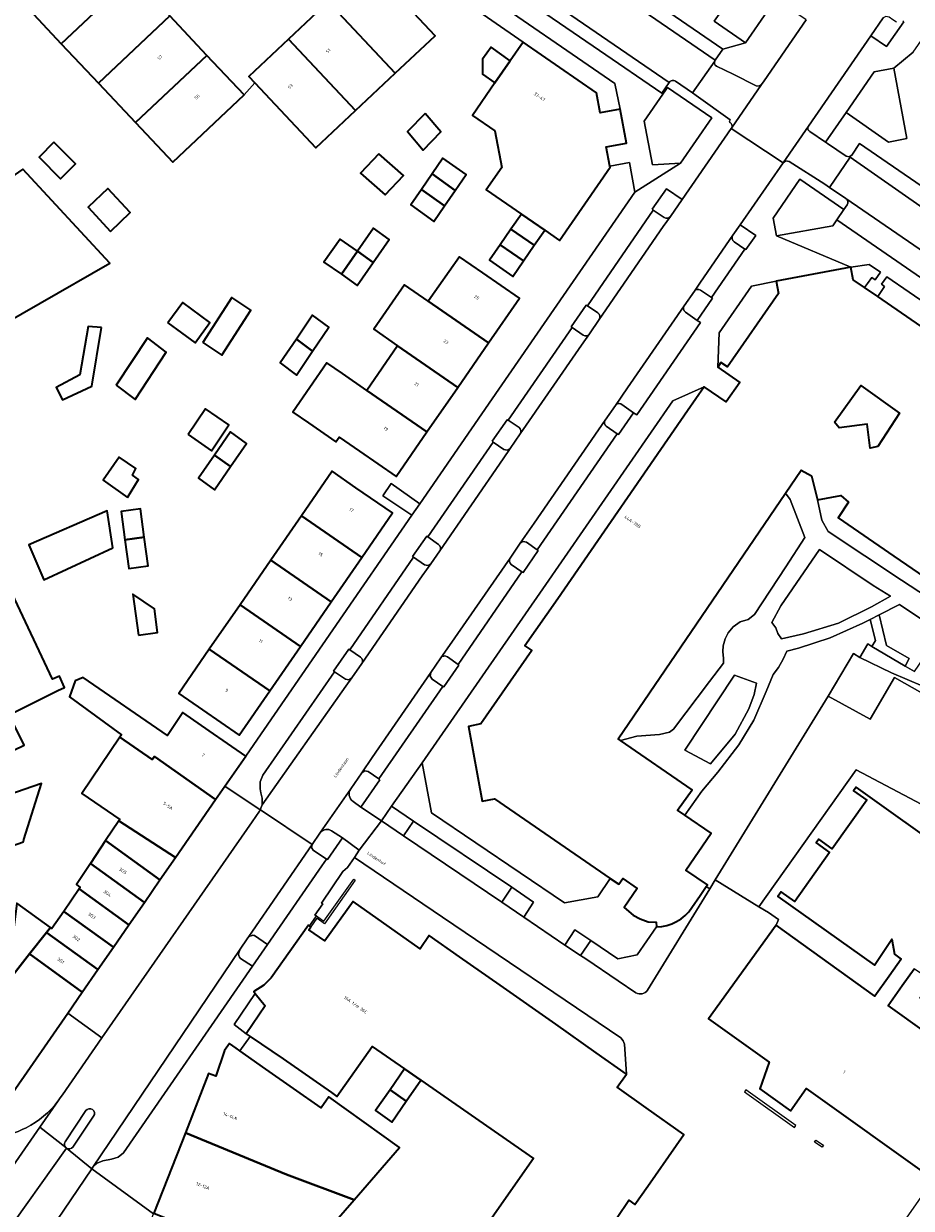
# Model space of a CAD drawing. Header units: metres. Extents: x 197700 to 204338, y 317132 to 325229.
# Tile 891 of 1056: x 202884 to 202984, y 320652 to 320785. Entities that reach past the tile are written whole.
import ezdxf
from ezdxf.enums import TextEntityAlignment as Align

# ---------------------------------------------------------------- set-up
doc = ezdxf.new("R2010")
doc.units = ezdxf.units.M
for name, color, linetype, lineweight in [('B-WE-GR-BEPLANTING_CULTUUR_BODEMBEDEKKER-GV', 90, 'Continuous', 18), ('B-WE-GR-BEPLANTING_CULTUUR_HEESTERS-GV', 90, 'Continuous', 18), ('B-WE-IE-TERREINAFSCHEIDING_KUNSTMATIG_HEKWERK-G', 20, 'IE-TERREINAFSCHEIDING-KUNSTMATIG', 18), ('B-WE-IE-TERREINAFSCHEIDING_KUNSTMATIG_MUUR-G', 90, 'IE-TERREINAFSCHEIDING-KUNSTMATIG-DICHT', 18), ('B-WE-OG-BEBOUWING-GV', 7, 'Continuous', 35), ('B-WE-OG-BEBOUWING-T18', 10, 'Continuous', 18), ('B-WE-OG-TERREIN_ERF-GV', 7, 'Continuous', 18), ('B-WE-OG-TOPOGRAFIE-T18', 10, 'Continuous', 18), ('B-WE-VH-VERHARDING_ASFALT-GV', 252, 'Continuous', 18), ('B-WE-VH-VERHARDING_BETONSTRAATSTEEN-GV', 252, 'Continuous', 18), ('B-WE-VH-VERHARDING_OPEN-GV', 252, 'Continuous', 18), ('B-WE-VH-VERHARDING_SIERBESTRATING-GV', 252, 'Continuous', 18), ('B-WE-VH-VERHARDING_TEGEL-GV', 252, 'Continuous', 18)]:
    doc.layers.add(name, color=color, linetype=linetype, lineweight=lineweight)
doc.styles.add('NLCS-ISO-M200-T18', font='NLCS-ISO.ttf', dxfattribs={"height": 0.36})
doc.linetypes.add('IE-TERREINAFSCHEIDING-KUNSTMATIG', pattern='A,4,[82,NLCS.SHX,S=0.75,R=90,X=0,Y=0],4,-2', length=10)
doc.linetypes.add('IE-TERREINAFSCHEIDING-KUNSTMATIG-DICHT', pattern='A,8,-1,[82,NLCS.SHX,S=0.75,R=90,X=0,Y=0],-1', length=10)

msp = doc.modelspace()

# ---------------------------------------------------------------- linework, layer by layer
at = {"layer": 'B-WE-GR-BEPLANTING_CULTUUR_BODEMBEDEKKER-GV'}
for points in [[(202965.432, 320782.528), (202967.861, 320786.048), (202967.58, 320787.494), (202963.107, 320786.656), (202961.919, 320784.941)], [(202982.097, 320779.667), (202979.872, 320779.265), (202976.728, 320774.72), (202981.492, 320771.392), (202983.536, 320771.802)], [(202956.184, 320776.76), (202954.085, 320773.72), (202955.018, 320768.823), (202958.155, 320769.014), (202961.658, 320774.092), (202956.698, 320777.504)], [(202940.563, 320684.401), (202941.681, 320686.059), (202939.224, 320687.741), (202938.105, 320686.081)], [(202946.949, 320680.085), (202948.076, 320681.772), (202946.316, 320682.959), (202945.191, 320681.264)]]:
    msp.add_lwpolyline(points, close=True, dxfattribs=at)
at = {"layer": 'B-WE-GR-BEPLANTING_CULTUUR_HEESTERS-GV'}
for points in [[(202940.491, 320782.607), (202948.732, 320776.922), (202949.123, 320774.662), (202951.395, 320775.077), (202950.801, 320777.947), (202935.105, 320788.76), (202933.979, 320787.115)], [(202968.92, 320760.849), (202975.229, 320761.997), (202975.683, 320762.656), (202976.483, 320763.816), (202971.525, 320767.215), (202968.558, 320762.832)], [(202927.094, 320693.507), (202928.209, 320695.159), (202925.745, 320696.855), (202924.602, 320695.203)]]:
    msp.add_lwpolyline(points, close=True, dxfattribs=at)
for points in [[(202982.371, 320784.849), (202981.98, 320785.121), (202981.549, 320785.407), (202981.194, 320785.498), (202980.875, 320785.32), (202979.494, 320783.319), (202981.262, 320782.11), (202983.193, 320784.881), (202983.076, 320784.969)], [(202957.035, 320763.039), (202958.341, 320764.938), (202956.571, 320766.153), (202954.971, 320763.852), (202955.083, 320763.752), (202956.327, 320762.918)], [(202964.175, 320760.198), (202965.382, 320759.373), (202965.486, 320759.315), (202966.591, 320760.894), (202964.86, 320762.1), (202964.038, 320760.925)], [(202959.71, 320754.65), (202958.57, 320753.014)], [(202958.708, 320752.279), (202960.032, 320751.376), (202961.737, 320753.849), (202961.62, 320753.933), (202960.405, 320754.776)], [(202948.882, 320752.215), (202947.703, 320753.024), (202947.584, 320753.091), (202945.898, 320750.645), (202946.007, 320750.562), (202947.236, 320749.725)], [(202947.93, 320749.847), (202949.047, 320751.486)], [(202950.852, 320741.832), (202949.703, 320740.173)], [(202951.051, 320738.628), (202951.181, 320738.569), (202952.887, 320741.012), (202951.555, 320741.938)], [(202940.044, 320739.353), (202938.828, 320740.188), (202938.704, 320740.227), (202937.018, 320737.818), (202937.143, 320737.717), (202938.332, 320736.886), (202938.713, 320736.809), (202939.046, 320737.012), (202940.179, 320738.638)], [(202949.828, 320739.485), (202951.051, 320738.628)], [(202931.007, 320726.226), (202929.797, 320727.077), (202929.681, 320727.136), (202928.105, 320724.872), (202928.216, 320724.781), (202929.435, 320723.939), (202929.812, 320723.855), (202930.144, 320724.056), (202931.14, 320725.521)], [(202939.17, 320723.971), (202940.359, 320723.151), (202940.494, 320723.092), (202942.187, 320725.539), (202942.077, 320725.619), (202940.87, 320726.468), (202940.495, 320726.546), (202940.16, 320726.361), (202939.035, 320724.695)], [(202922.261, 320713.577), (202921.064, 320714.4), (202920.959, 320714.468), (202919.247, 320712.013), (202919.358, 320711.924), (202920.584, 320711.107), (202920.956, 320711.033), (202921.276, 320711.24)], [(202931.278, 320713.504), (202930.134, 320711.835), (202930.084, 320711.444), (202930.306, 320711.12), (202931.489, 320710.297)], [(202931.489, 320710.297), (202931.601, 320710.231), (202933.299, 320712.684), (202933.195, 320712.756), (202931.999, 320713.602)], [(202921.276, 320711.24), (202922.392, 320712.855)], [(202922.416, 320700.607), (202921.158, 320698.795)], [(202921.42, 320697.374), (202922.308, 320696.749), (202924.42, 320699.813), (202924.318, 320699.911), (202923.108, 320700.728), (202922.737, 320700.804), (202922.416, 320700.607)], [(202917.784, 320693.916), (202917.711, 320693.81), (202916.839, 320692.556), (202916.838, 320692.555), (202916.762, 320692.204), (202916.96, 320691.905), (202918.434, 320690.909), (202918.572, 320690.847), (202920.221, 320693.31), (202919.02, 320694.083)], [(202954.454, 320676.203), (202961.439, 320687.563), (202961.043, 320687.83), (202960.345, 320686.813)], [(202960.345, 320686.813), (202959.434, 320685.489)], [(202955.445, 320683.32), (202953.299, 320680.156), (202951.12, 320679.718), (202948.076, 320681.772), (202946.949, 320680.085), (202947.52, 320679.703), (202951.144, 320677.243), (202953.155, 320675.907)]]:
    msp.add_lwpolyline(points, dxfattribs=at)
for points in [[(202956.327, 320762.918, 0.396887), (202957.035, 320763.039)], [(202964.038, 320760.925, 0.406131), (202964.175, 320760.198)], [(202960.405, 320754.776, 0.4024346), (202959.71, 320754.65)], [(202958.57, 320753.014, 0.4057017), (202958.708, 320752.279)], [(202949.047, 320751.486, 0.396312), (202948.882, 320752.215)], [(202947.236, 320749.725, 0.403159), (202947.93, 320749.847)], [(202951.555, 320741.938, 0.4192021), (202950.852, 320741.832)], [(202949.703, 320740.173, 0.4012774), (202949.828, 320739.485)], [(202940.179, 320738.638, 0.4064997), (202940.044, 320739.353)], [(202931.14, 320725.521, 0.4062865), (202931.007, 320726.226)], [(202939.035, 320724.695, 0.4050373), (202939.17, 320723.971)], [(202922.392, 320712.855, 0.4028531), (202922.261, 320713.577)], [(202931.999, 320713.602, 0.4192264), (202931.278, 320713.504)], [(202921.158, 320698.795, 0.4040876), (202921.42, 320697.374)], [(202919.02, 320694.083, 0.3665902), (202917.784, 320693.916)], [(202959.434, 320685.489, -0.2543549), (202955.445, 320683.32)], [(202953.155, 320675.907, 0.3847559), (202954.454, 320676.203)]]:
    msp.add_lwpolyline(points, format="xyb", dxfattribs=at)
at = {"layer": 'B-WE-IE-TERREINAFSCHEIDING_KUNSTMATIG_HEKWERK-G'}
for points in [[(202962.056, 320688.566), (202966.937, 320685.565)], [(202908.719, 320669.392), (202909.867, 320671.005)]]:
    msp.add_lwpolyline(points, dxfattribs=at)
at = {"layer": 'B-WE-IE-TERREINAFSCHEIDING_KUNSTMATIG_MUUR-G'}
for points in [[(202917.311, 320684.534), (202918.159, 320683.955), (202921.506, 320688.671), (202921.669, 320688.554), (202918.207, 320683.655), (202917.361, 320684.262), (202916.687, 320683.311)], [(202916.53, 320683.401), (202917.311, 320684.534)]]:
    msp.add_lwpolyline(points, dxfattribs=at)
for points in [[(202965.325, 320664.803), (202970.932, 320660.801), (202971.076, 320661.002), (202965.469, 320665.004)], [(202973.346, 320659.364), (202974.205, 320658.79), (202974.06, 320658.573), (202973.201, 320659.146)]]:
    msp.add_lwpolyline(points, close=True, dxfattribs=at)
at = {"layer": 'B-WE-OG-BEBOUWING-GV'}
for points in [[(202896.698, 320789.97), (202892.529, 320794.398), (202884.521, 320786.857), (202888.69, 320782.429)], [(202928.237, 320785.848), (202923.093, 320791.305), (202918.637, 320787.12), (202926.162, 320779.106), (202930.631, 320783.308)], [(202892.859, 320778.002), (202900.868, 320785.542), (202900.514, 320785.918), (202896.698, 320789.97), (202888.69, 320782.429)], [(202914.181, 320782.935), (202921.708, 320774.918), (202926.162, 320779.106), (202918.637, 320787.12)], [(202900.868, 320785.542), (202892.859, 320778.002), (202897.028, 320773.574), (202905.037, 320781.115)], [(202921.708, 320774.918), (202914.181, 320782.935), (202909.725, 320778.75), (202910.411, 320778.019), (202917.256, 320770.732)], [(202951.395, 320775.077), (202949.123, 320774.662), (202948.732, 320776.922), (202940.491, 320782.607), (202939.049, 320780.516), (202937.338, 320778.036), (202934.819, 320774.384), (202937.313, 320772.664), (202938.095, 320768.529), (202936.368, 320766.04), (202940.311, 320763.304), (202942.921, 320761.496), (202944.565, 320760.358), (202950.257, 320768.585), (202950.235, 320768.701), (202949.82, 320770.841), (202952.092, 320771.255)], [(202905.037, 320781.115), (202897.028, 320773.574), (202901.197, 320769.147), (202909.206, 320776.687)], [(202937.338, 320778.036), (202939.049, 320780.516), (202936.926, 320782.04), (202935.948, 320780.679), (202935.948, 320778.994)], [(202929.504, 320774.593), (202927.539, 320772.558), (202929.304, 320770.485), (202931.268, 320772.521)], [(202887.862, 320771.382), (202886.199, 320769.711), (202888.609, 320767.263), (202890.272, 320768.936)], [(202924.332, 320770.068), (202922.26, 320767.895), (202925.013, 320765.48), (202927.085, 320767.653)], [(202932.871, 320765.946), (202934.098, 320767.736), (202931.51, 320769.597), (202930.282, 320767.806)], [(202870.677, 320744.329), (202894.138, 320757.791), (202884.374, 320768.329), (202863.656, 320753.974), (202867.87, 320747.162), (202867.974, 320746.994), (202868.882, 320747.507)], [(202929.095, 320766.074), (202931.683, 320764.213), (202932.871, 320765.946), (202930.282, 320767.806)], [(202894.215, 320761.349), (202896.42, 320763.477), (202893.933, 320766.191), (202891.728, 320764.063)], [(202931.683, 320764.213), (202929.095, 320766.074), (202927.907, 320764.341), (202930.495, 320762.481)], [(202942.921, 320761.496), (202940.311, 320763.304), (202939.136, 320761.612), (202941.749, 320759.799)], [(202921.914, 320759.142), (202923.686, 320757.868), (202925.485, 320760.462), (202923.713, 320761.736)], [(202940.545, 320758.055), (202941.749, 320759.799), (202939.136, 320761.612), (202937.928, 320759.871)], [(202921.914, 320759.142), (202919.962, 320760.496), (202918.163, 320757.902), (202920.116, 320756.548)], [(202937.928, 320759.871), (202936.719, 320758.129), (202939.34, 320756.31), (202940.545, 320758.055)], [(202923.686, 320757.868), (202921.914, 320759.142), (202920.116, 320756.548), (202921.888, 320755.273)], [(202929.896, 320753.586), (202929.859, 320753.533), (202936.625, 320748.858), (202940.08, 320753.859), (202935.966, 320756.701), (202933.351, 320758.508)], [(202933.17, 320743.858), (202936.625, 320748.858), (202929.859, 320753.533), (202927.2, 320755.376), (202923.738, 320750.38), (202926.412, 320748.527)], [(202900.661, 320751.089), (202903.705, 320748.865), (202905.374, 320751.148), (202902.329, 320753.373)], [(202904.583, 320748.896), (202906.707, 320747.462), (202909.964, 320752.522), (202907.84, 320753.955)], [(202916.883, 320747.918), (202918.69, 320750.594), (202916.874, 320751.948), (202915.068, 320749.271)], [(202893.197, 320750.573), (202891.725, 320750.675), (202890.777, 320745.272), (202888.115, 320743.859), (202888.816, 320742.461), (202892.104, 320743.982)], [(202894.851, 320744.111), (202896.969, 320742.51), (202900.475, 320747.8), (202898.357, 320749.402)], [(202915.068, 320749.271), (202913.261, 320746.594), (202915.076, 320745.241), (202916.883, 320747.918)], [(202929.715, 320738.858), (202933.17, 320743.858), (202926.412, 320748.527), (202922.965, 320743.522)], [(202922.147, 320736.7), (202926.261, 320733.858), (202929.715, 320738.858), (202922.965, 320743.522), (202920.247, 320745.4), (202918.49, 320746.614), (202914.66, 320741.071), (202916.418, 320739.857), (202919.502, 320737.726), (202919.877, 320738.268)], [(202975.41, 320739.939), (202978.361, 320744.075), (202982.707, 320740.975), (202980.292, 320737.221), (202979.437, 320737.041), (202979.092, 320739.734), (202975.934, 320739.33)], [(202902.912, 320738.568), (202905.539, 320736.75), (202907.493, 320739.64), (202904.866, 320741.458)], [(202907.686, 320734.971), (202909.481, 320737.572), (202907.665, 320738.848), (202905.87, 320736.247)], [(202896.141, 320731.486), (202897.35, 320733.505), (202896.672, 320734.015), (202897.05, 320734.762), (202895.176, 320736.016), (202893.383, 320733.422)], [(202905.87, 320736.247), (202904.074, 320733.646), (202905.89, 320732.37), (202907.686, 320734.971)], [(202915.639, 320729.445), (202922.415, 320724.766), (202925.861, 320729.756), (202921.747, 320732.597), (202919.085, 320734.435)], [(202898.004, 320727.038), (202897.585, 320730.232), (202895.42, 320729.924), (202895.839, 320726.729)], [(202894.483, 320725.858), (202893.846, 320730.002), (202885.052, 320726.176), (202886.734, 320722.266)], [(202912.192, 320724.455), (202918.969, 320719.776), (202922.415, 320724.766), (202915.639, 320729.445)], [(202895.839, 320726.729), (202896.258, 320723.534), (202898.423, 320723.843), (202898.004, 320727.038)], [(202908.747, 320719.466), (202915.524, 320714.786), (202918.969, 320719.776), (202912.192, 320724.455)], [(202888.291, 320709.817), (202889.069, 320710.175), (202888.479, 320711.456), (202887.693, 320711.094), (202883.178, 320720.732), (202880.258, 320719.404), (202877.887, 320718.325), (202877.93, 320718.208), (202860.446, 320710.229), (202864.446, 320698.78), (202882.76, 320707.316), (202882.864, 320707.103)], [(202897.345, 320716.055), (202899.492, 320716.337), (202899.145, 320718.998), (202896.735, 320720.662)], [(202905.3, 320714.476), (202912.078, 320709.796), (202915.524, 320714.786), (202908.747, 320719.466)], [(202912.078, 320709.796), (202905.3, 320714.476), (202901.863, 320709.499), (202904.519, 320707.647), (202908.633, 320704.806)], [(202909.39, 320702.474), (202905.278, 320705.32), (202902.341, 320707.353), (202900.596, 320704.789), (202891.161, 320711.289), (202890.267, 320710.931), (202889.601, 320709.119), (202895.437, 320704.867), (202895.264, 320704.609), (202898.883, 320702.083), (202899.167, 320702.416), (202906.006, 320697.585), (202907.052, 320699.097)], [(202884.441, 320692.836), (202884.483, 320693.114), (202886.484, 320699.39), (202879.873, 320697.129), (202878.624, 320700.87), (202884.53, 320703.704), (202882.864, 320707.103), (202882.76, 320707.316), (202864.446, 320698.78), (202868.476, 320687.242)], [(202895.264, 320704.609), (202890.993, 320698.264), (202895.247, 320695.37), (202895.149, 320695.221), (202901.502, 320691.078), (202906.006, 320697.585), (202899.167, 320702.416), (202898.883, 320702.083)], [(202901.502, 320691.078), (202895.149, 320695.221), (202893.668, 320692.98), (202899.763, 320688.565)], [(202898.021, 320686.049), (202899.763, 320688.565), (202893.668, 320692.98), (202891.979, 320690.426)], [(202891.979, 320690.426), (202890.417, 320688.063), (202890.817, 320687.733), (202890.706, 320687.571), (202896.28, 320683.534), (202898.021, 320686.049)], [(202890.706, 320687.571), (202888.978, 320685.046), (202894.539, 320681.018), (202896.28, 320683.534)], [(202887.474, 320683.238), (202883.696, 320685.964), (202883.262, 320682.352), (202871.561, 320678.352), (202873.715, 320672.145), (202881.019, 320675.023), (202885.145, 320680.268), (202887.034, 320682.677)], [(202887.474, 320683.238), (202887.034, 320682.677), (202892.797, 320678.502), (202894.539, 320681.018), (202888.978, 320685.046), (202887.652, 320683.11)], [(202885.145, 320680.268), (202891.056, 320675.986), (202892.797, 320678.502), (202887.034, 320682.677)], [(202889.418, 320673.619), (202891.056, 320675.986), (202885.145, 320680.268), (202881.019, 320675.023), (202873.715, 320672.145), (202875.926, 320665.774), (202883.261, 320664.725)], [(202902.616, 320660.193), (202913.944, 320655.501), (202921.536, 320652.679), (202926.622, 320658.54), (202918.716, 320664.219), (202917.854, 320662.989), (202911.644, 320667.342), (202908.719, 320669.392), (202908.322, 320669.671), (202907.549, 320670.212), (202906.99, 320669.419), (202906.013, 320666.547), (202905.212, 320666.833)], [(202927.198, 320667.359), (202925.574, 320665.021), (202927.388, 320663.743), (202929.02, 320666.093)], [(202927.388, 320663.743), (202925.574, 320665.021), (202923.95, 320662.682), (202925.755, 320661.39)], [(202921.536, 320652.679), (202913.944, 320655.501), (202902.616, 320660.193), (202899.083, 320651.159), (202907.029, 320647.969), (202909.856, 320646.998), (202914.006, 320645.396), (202915.006, 320645.154)]]:
    msp.add_lwpolyline(points, close=True, dxfattribs=at)
for points in [[(202994.28, 320744.401), (202980.277, 320754.052), (202978.809, 320755.063), (202977.536, 320755.941), (202977.262, 320757.329), (202968.875, 320755.787), (202969.137, 320754.385), (202963.423, 320746.142), (202962.694, 320746.649), (202962.328, 320746.114), (202964.791, 320744.401), (202963.293, 320742.228), (202960.823, 320743.93), (202958.951, 320741.213), (202944.381, 320720.114), (202940.703, 320714.831), (202941.462, 320714.328), (202935.767, 320706.075), (202934.354, 320705.807), (202935.905, 320697.417), (202937.288, 320697.676), (202950.265, 320688.743), (202951.222, 320688.084), (202951.678, 320688.718), (202953.292, 320687.608), (202951.826, 320685.481), (202952.848, 320684.632), (202953.635, 320684.202), (202954.507, 320683.881), (202955.435, 320683.838), (202955.445, 320683.32)], [(202959.434, 320685.489), (202960.345, 320686.813), (202961.043, 320687.83), (202961.168, 320688.011), (202958.741, 320689.661), (202961.584, 320693.833), (202958.651, 320695.848), (202957.829, 320696.412), (202959.443, 320698.665), (202951.427, 320704.206), (202951.146, 320704.4), (202969.938, 320731.992), (202971.699, 320734.577), (202972.845, 320733.933), (202973.535, 320731.222), (202976.144, 320731.727), (202977.008, 320730.969), (202975.827, 320729.22), (202982.096, 320724.9), (202986.213, 320722.063)], [(202988.683, 320691.239), (202977.849, 320698.996), (202977.558, 320698.589), (202979.064, 320697.515), (202975.173, 320692.061), (202973.667, 320693.135), (202973.377, 320692.728), (202974.883, 320691.654), (202970.968, 320686.167), (202969.462, 320687.241), (202969.079, 320686.704), (202979.897, 320679.005), (202981.867, 320681.907), (202982.167, 320680.24), (202982.886, 320679.695), (202981.546, 320677.781), (202979.959, 320675.514), (202968.868, 320683.502), (202961.289, 320672.978), (202968.109, 320668.104), (202967.037, 320665.115), (202970.493, 320662.653), (202972.234, 320665.157), (202986.534, 320654.936)], [(202951.061, 320650.695), (202952.368, 320652.613), (202953.022, 320652.152), (202954.475, 320654.215), (202957.662, 320658.751), (202958.537, 320659.995), (202954.312, 320662.997), (202951.046, 320665.317), (202952.11, 320666.773), (202948.708, 320669.167), (202944.152, 320672.371), (202937.938, 320676.743), (202933.371, 320679.956), (202929.975, 320682.345), (202928.943, 320680.851), (202921.445, 320686.168), (202918.26, 320681.717), (202916.455, 320682.985), (202916.687, 320683.311), (202916.53, 320683.401), (202916.427, 320683.487), (202912.235, 320677.579), (202912.234, 320677.578), (202911.415, 320676.775), (202910.303, 320676.06), (202910.438, 320675.821), (202911.558, 320674.45), (202909.427, 320671.303), (202909.867, 320671.005), (202913.568, 320668.5), (202919.009, 320664.712), (202919.587, 320664.263), (202923.55, 320669.894), (202927.198, 320667.359), (202929.02, 320666.093), (202941.661, 320657.308), (202926.183, 320635.178)], [(202994.18, 320665.335), (202981.428, 320674.464), (202983.029, 320676.718), (202984.352, 320678.581)]]:
    msp.add_lwpolyline(points, dxfattribs=at)
msp.add_lwpolyline([(202955.445, 320683.32, 0.2543549), (202959.434, 320685.489)], format="xyb", dxfattribs=at)
at = {"layer": 'B-WE-OG-TERREIN_ERF-GV'}
for points in [[(202883.696, 320685.964), (202887.474, 320683.238), (202887.652, 320683.11), (202888.978, 320685.046), (202890.706, 320687.571), (202890.817, 320687.733), (202890.417, 320688.063), (202891.979, 320690.426), (202893.668, 320692.98), (202895.149, 320695.221), (202895.247, 320695.37), (202890.993, 320698.264), (202895.264, 320704.609), (202895.437, 320704.867), (202889.601, 320709.119), (202890.267, 320710.931), (202891.161, 320711.289), (202900.596, 320704.789), (202902.341, 320707.353), (202905.278, 320705.32), (202909.39, 320702.474), (202910.284, 320703.764), (202928.034, 320729.507), (202924.769, 320731.699), (202925.709, 320733.059), (202928.919, 320730.791), (202937.043, 320742.573), (202953.025, 320765.756), (202952.419, 320769.087), (202950.235, 320768.701), (202950.257, 320768.585), (202944.565, 320760.358), (202942.921, 320761.496), (202941.749, 320759.799), (202940.545, 320758.055), (202939.34, 320756.31), (202936.719, 320758.129), (202937.928, 320759.871), (202939.136, 320761.612), (202940.311, 320763.304), (202936.368, 320766.04), (202938.095, 320768.529), (202937.313, 320772.664), (202934.819, 320774.384), (202937.338, 320778.036), (202935.948, 320778.994), (202935.948, 320780.679), (202936.926, 320782.04), (202939.049, 320780.516), (202940.491, 320782.607), (202933.979, 320787.115)], [(202928.237, 320785.848), (202930.631, 320783.308), (202926.162, 320779.106), (202921.708, 320774.918), (202917.256, 320770.732), (202910.411, 320778.019), (202909.206, 320776.687), (202901.197, 320769.147), (202897.028, 320773.574), (202892.859, 320778.002), (202888.69, 320782.429), (202884.521, 320786.857)], [(202884.374, 320768.329), (202894.138, 320757.791), (202870.677, 320744.329)], [(202883.178, 320720.732), (202887.693, 320711.094), (202888.479, 320711.456), (202889.069, 320710.175), (202888.291, 320709.817), (202882.864, 320707.103), (202884.53, 320703.704), (202878.624, 320700.87)], [(202985.334, 320710.321), (202981.811, 320711.823), (202978.257, 320713.552), (202977.556, 320713.985), (202974.73, 320709.207), (202979.443, 320706.614), (202982.149, 320711.278), (202998.523, 320701.996)], [(202990.531, 320694.244), (202977.843, 320700.918), (202966.937, 320685.565), (202968.019, 320684.899), (202969.142, 320684.145), (202968.868, 320683.502), (202979.959, 320675.514), (202981.546, 320677.781), (202982.886, 320679.695), (202982.167, 320680.24), (202981.867, 320681.907), (202979.897, 320679.005), (202969.079, 320686.704), (202969.462, 320687.241), (202970.968, 320686.167), (202974.883, 320691.654), (202973.377, 320692.728), (202973.667, 320693.135), (202975.173, 320692.061), (202979.064, 320697.515), (202977.558, 320698.589), (202977.849, 320698.996), (202988.683, 320691.239)], [(202879.873, 320697.129), (202886.484, 320699.39), (202884.483, 320693.114), (202884.441, 320692.836)], [(202926.183, 320635.178), (202941.661, 320657.308), (202929.02, 320666.093), (202927.388, 320663.743), (202925.755, 320661.39), (202923.95, 320662.682), (202925.574, 320665.021), (202927.198, 320667.359), (202923.55, 320669.894), (202919.587, 320664.263), (202919.009, 320664.712), (202913.568, 320668.5), (202909.867, 320671.005), (202908.719, 320669.392), (202911.644, 320667.342), (202917.854, 320662.989), (202918.716, 320664.219), (202926.622, 320658.54), (202921.536, 320652.679), (202915.006, 320645.154)]]:
    msp.add_lwpolyline(points, dxfattribs=at)
for points in [[(202929.504, 320774.593), (202931.268, 320772.521), (202929.304, 320770.485), (202927.539, 320772.558)], [(202887.862, 320771.382), (202890.272, 320768.936), (202888.609, 320767.263), (202886.199, 320769.711)], [(202924.332, 320770.068), (202927.085, 320767.653), (202925.013, 320765.48), (202922.26, 320767.895)], [(202930.282, 320767.806), (202931.51, 320769.597), (202934.098, 320767.736), (202932.871, 320765.946), (202931.683, 320764.213), (202930.495, 320762.481), (202927.907, 320764.341), (202929.095, 320766.074)], [(202894.215, 320761.349), (202891.728, 320764.063), (202893.933, 320766.191), (202896.42, 320763.477)], [(202921.914, 320759.142), (202923.713, 320761.736), (202925.485, 320760.462), (202923.686, 320757.868), (202921.888, 320755.273), (202920.116, 320756.548), (202918.163, 320757.902), (202919.962, 320760.496)], [(202929.715, 320738.858), (202926.261, 320733.858), (202922.147, 320736.7), (202919.877, 320738.268), (202919.502, 320737.726), (202916.418, 320739.857), (202914.66, 320741.071), (202918.49, 320746.614), (202920.247, 320745.4), (202922.965, 320743.522), (202926.412, 320748.527), (202923.738, 320750.38), (202927.2, 320755.376), (202929.859, 320753.533), (202929.896, 320753.586), (202933.351, 320758.508), (202935.966, 320756.701), (202940.08, 320753.859), (202936.625, 320748.858), (202933.17, 320743.858)], [(202977.267, 320757.33), (202977.262, 320757.329), (202977.536, 320755.941), (202978.809, 320755.063), (202979.123, 320755.5), (202979.615, 320756.202), (202979.975, 320755.93), (202980.575, 320756.779), (202979.318, 320757.647)], [(202968.875, 320755.787), (202966.107, 320755.206), (202962.495, 320749.985), (202962.328, 320746.114), (202962.694, 320746.649), (202963.423, 320746.142), (202969.137, 320754.385)], [(202980.277, 320754.052), (202994.28, 320744.401), (202995.601, 320744.662), (202996.286, 320741.194), (202996.53, 320739.749), (202997.207, 320736.28), (202995.823, 320736.01), (202986.213, 320722.063), (202982.096, 320724.9), (202975.827, 320729.22), (202977.008, 320730.969), (202976.144, 320731.727), (202973.535, 320731.222), (202974.021, 320728.939), (202974.706, 320727.663), (202982.923, 320722.208), (202988.766, 320718.39), (202989.773, 320719.795), (203002.187, 320737.93), (203001.349, 320742.478), (202981.278, 320756.279), (202980.691, 320755.423), (202981.045, 320755.16), (202980.512, 320754.388)], [(202900.661, 320751.089), (202902.329, 320753.373), (202905.374, 320751.148), (202903.705, 320748.865)], [(202904.583, 320748.896), (202907.84, 320753.955), (202909.964, 320752.522), (202906.707, 320747.462)], [(202915.068, 320749.271), (202916.874, 320751.948), (202918.69, 320750.594), (202916.883, 320747.918), (202915.076, 320745.241), (202913.261, 320746.594)], [(202893.197, 320750.573), (202892.104, 320743.982), (202888.816, 320742.461), (202888.115, 320743.859), (202890.777, 320745.272), (202891.725, 320750.675)], [(202894.851, 320744.111), (202898.357, 320749.402), (202900.475, 320747.8), (202896.969, 320742.51)], [(202942.723, 320721.259), (202929.186, 320701.705), (202930.211, 320696.104), (202945.145, 320686.013), (202948.864, 320686.687), (202950.265, 320688.743), (202937.288, 320697.676), (202935.905, 320697.417), (202934.354, 320705.807), (202935.767, 320706.075), (202941.462, 320714.328), (202940.703, 320714.831), (202944.381, 320720.114), (202958.951, 320741.213), (202960.823, 320743.93), (202957.285, 320742.337)], [(202975.41, 320739.939), (202975.934, 320739.33), (202979.092, 320739.734), (202979.437, 320737.041), (202980.292, 320737.221), (202982.707, 320740.975), (202978.361, 320744.075)], [(202902.912, 320738.568), (202904.866, 320741.458), (202907.493, 320739.64), (202905.539, 320736.75)], [(202905.87, 320736.247), (202907.665, 320738.848), (202909.481, 320737.572), (202907.686, 320734.971), (202905.89, 320732.37), (202904.074, 320733.646)], [(202896.141, 320731.486), (202893.383, 320733.422), (202895.176, 320736.016), (202897.05, 320734.762), (202896.672, 320734.015), (202897.35, 320733.505)], [(202922.415, 320724.766), (202918.969, 320719.776), (202915.524, 320714.786), (202912.078, 320709.796), (202908.633, 320704.806), (202904.519, 320707.647), (202901.863, 320709.499), (202905.3, 320714.476), (202908.747, 320719.466), (202912.192, 320724.455), (202915.639, 320729.445), (202919.085, 320734.435), (202921.747, 320732.597), (202925.861, 320729.756)], [(202951.427, 320704.206), (202953.27, 320704.697), (202955.789, 320704.88), (202956.906, 320705.141), (202957.383, 320705.505), (202961.396, 320710.86), (202962.969, 320712.907), (202962.976, 320713.435), (202962.911, 320714.193), (202962.929, 320714.832), (202963.156, 320715.628), (202963.507, 320716.312), (202964.061, 320716.978), (202964.827, 320717.523), (202965.732, 320717.813), (202966.438, 320718.378), (202969.983, 320723.717), (202972.101, 320726.996), (202970.466, 320731.257), (202969.938, 320731.992), (202951.146, 320704.4)], [(202895.839, 320726.729), (202895.42, 320729.924), (202897.585, 320730.232), (202898.004, 320727.038), (202898.423, 320723.843), (202896.258, 320723.534)], [(202894.483, 320725.858), (202886.734, 320722.266), (202885.052, 320726.176), (202893.846, 320730.002)], [(202979.775, 320721.603), (202973.745, 320725.649), (202969.413, 320719.318), (202968.413, 320717.452), (202968.834, 320716.88), (202969.059, 320716.228), (202969.466, 320715.63), (202971.955, 320716.18), (202975.864, 320717.385), (202979.563, 320719.211), (202981.71, 320720.434)], [(202897.345, 320716.055), (202896.735, 320720.662), (202899.145, 320718.998), (202899.492, 320716.337)], [(202980.434, 320718.316), (202981.25, 320714.894), (202983.819, 320713.439), (202983.35, 320712.579), (202984.409, 320711.952), (202987.386, 320716.335), (202982.705, 320719.492)], [(202961.439, 320687.563), (202962.056, 320688.566), (202974.73, 320709.207), (202977.556, 320713.985), (202978.257, 320713.552), (202979.162, 320715.057), (202979.617, 320714.788), (202980.019, 320715.437), (202979.439, 320717.801), (202978.619, 320717.376), (202974.947, 320715.735), (202971.371, 320714.571), (202970.082, 320714.252), (202969.654, 320713.348), (202969.138, 320712.424), (202968.542, 320711.631), (202967.773, 320709.711), (202966.395, 320706.488), (202964.693, 320703.721), (202962.333, 320700.648), (202960.527, 320698.525), (202958.651, 320695.848), (202961.584, 320693.833), (202958.741, 320689.661), (202961.168, 320688.011), (202961.043, 320687.83)], [(202966.692, 320710.64), (202964.216, 320711.545), (202958.629, 320703.151), (202961.51, 320701.594), (202964.286, 320704.915), (202965.83, 320707.786), (202966.417, 320709.402)], [(202921.579, 320691.081), (202920.79, 320689.948), (202920.266, 320689.533), (202917.874, 320685.973), (202918.022, 320685.885), (202917.145, 320684.633), (202917.311, 320684.534), (202916.53, 320683.401), (202916.687, 320683.311), (202916.455, 320682.985), (202918.26, 320681.717), (202921.445, 320686.168), (202928.943, 320680.851), (202929.975, 320682.345), (202933.371, 320679.956), (202937.938, 320676.743), (202944.152, 320672.371), (202948.708, 320669.167), (202952.11, 320666.773), (202951.857, 320670.155), (202951.724, 320670.529), (202951.473, 320670.836), (202931.461, 320684.385)], [(202995.471, 320667.821), (202985.009, 320675.302), (202986.996, 320678.36), (202985.08, 320678.099), (202984.352, 320678.581), (202983.029, 320676.718), (202981.428, 320674.464), (202994.18, 320665.335), (202993.909, 320664.955), (202995.253, 320663.978), (202996.528, 320665.834), (202995.03, 320666.908)]]:
    msp.add_lwpolyline(points, close=True, dxfattribs=at)
at = {"layer": 'B-WE-VH-VERHARDING_ASFALT-GV'}
for points in [[(202962.049, 320780.593), (202933.997, 320799.855), (202933.69, 320799.654), (202933.332, 320799.728), (202932.251, 320800.454), (202928.586, 320802.961), (202927.491, 320801.409), (202918.338, 320807.671), (202919.447, 320809.246), (202911.891, 320814.972), (202910.502, 320813.675), (202903.359, 320821.318), (202898.345, 320826.681), (202895.45, 320829.779), (202896.862, 320831.048), (202878.653, 320850.525), (202877.347, 320851.929), (202874.266, 320849.117)], [(202935.653, 320792.683), (202956.888, 320778.092)], [(202972.262, 320785.101), (202967.546, 320778.268), (202967.232, 320777.845), (202963.866, 320772.962), (202963.838, 320772.922), (202969.672, 320769.064), (202969.677, 320769.071), (202972.494, 320773.176), (202979.494, 320783.319), (202980.875, 320785.32)], [(202957.59, 320778.22), (202959.482, 320776.899), (202961.986, 320780.483)], [(202889.297, 320658.457), (202892.114, 320656.149), (202892.225, 320656.314), (202908.768, 320680.816), (202909.552, 320681.978), (202909.72, 320682.221), (202916.838, 320692.555), (202916.839, 320692.556), (202911.027, 320696.421), (202910.992, 320696.445), (202910.924, 320696.282), (202910.097, 320695.076), (202893.255, 320670.841), (202888.825, 320664.467), (202888.586, 320664.107), (202888.334, 320663.759), (202886.289, 320660.814), (202889.203, 320658.528)], [(202889.114, 320659.183), (202891.46, 320662.679)], [(202892.327, 320662.061), (202889.99, 320658.595)], [(202879.349, 320642.717), (202880.335, 320645.263), (202881.984, 320648.23), (202889.273, 320658.473), (202889.237, 320658.499), (202889.203, 320658.528), (202886.289, 320660.814), (202876.749, 320647.076), (202875.489, 320644.941), (202874.532, 320642.655)], [(202892.114, 320656.149), (202889.297, 320658.457), (202889.273, 320658.473), (202881.984, 320648.23), (202880.335, 320645.263), (202879.349, 320642.717)], [(202885.148, 320645.831), (202892.114, 320656.149)]]:
    msp.add_lwpolyline(points, dxfattribs=at)
for points in [[(202961.986, 320780.483, -0.065673), (202962.049, 320780.593)], [(202956.888, 320778.092, -0.4161453), (202957.59, 320778.22)], [(202891.46, 320662.679, -0.9611329), (202892.327, 320662.061)], [(202889.203, 320658.528, -0.3508411), (202889.114, 320659.183)], [(202889.99, 320658.595, -0.3832965), (202889.297, 320658.457)]]:
    msp.add_lwpolyline(points, format="xyb", dxfattribs=at)
msp.add_lwpolyline([(202939.046, 320737.012), (202938.246, 320735.84), (202931.14, 320725.521), (202930.144, 320724.056), (202929.192, 320722.706), (202922.392, 320712.855), (202921.276, 320711.24), (202920.631, 320710.315), (202911.218, 320696.989), (202910.992, 320696.445), (202911.027, 320696.421), (202916.839, 320692.556), (202917.711, 320693.81), (202917.784, 320693.916), (202921.158, 320698.795), (202922.416, 320700.607), (202923.574, 320702.309), (202930.134, 320711.835), (202931.278, 320713.504), (202932.247, 320714.87), (202939.035, 320724.695), (202940.16, 320726.361), (202941.743, 320728.632), (202949.703, 320740.173), (202950.852, 320741.832), (202952.217, 320743.793), (202958.57, 320753.014), (202959.71, 320754.65), (202960.404, 320755.651), (202964.038, 320760.925), (202964.86, 320762.1), (202969.672, 320769.064), (202963.838, 320772.922), (202958.341, 320764.938), (202957.035, 320763.039), (202956.222, 320761.915), (202949.047, 320751.486), (202947.93, 320749.847), (202947.058, 320748.603), (202940.179, 320738.638)], close=True, dxfattribs=at)
at = {"layer": 'B-WE-VH-VERHARDING_BETONSTRAATSTEEN-GV'}
for points in [[(202962.049, 320780.593), (202962.904, 320781.815), (202934.854, 320801.096), (202933.997, 320799.855)], [(202956.043, 320776.86), (202956.888, 320778.092), (202935.653, 320792.683), (202934.799, 320791.464), (202949.07, 320781.649)], [(202977.171, 320769.678), (202988.113, 320762.072), (202988.008, 320762.237), (202988.088, 320762.6), (202988.945, 320763.845), (202978.217, 320771.213), (202977.363, 320769.932), (202977.07, 320769.748)], [(202911.218, 320696.989), (202920.631, 320710.315), (202921.276, 320711.24), (202920.956, 320711.033), (202920.584, 320711.107), (202919.358, 320711.924), (202911.321, 320700.315), (202911.006, 320699.581), (202911.005, 320698.784), (202911.096, 320698.335), (202911.215, 320697.756)], [(202924.318, 320699.911), (202931.489, 320710.297), (202930.306, 320711.12), (202930.084, 320711.444), (202930.134, 320711.835), (202923.574, 320702.309), (202922.416, 320700.607), (202922.737, 320700.804), (202923.108, 320700.728)], [(202909.72, 320682.221), (202910.093, 320682.345), (202910.191, 320682.356), (202910.289, 320682.346), (202910.383, 320682.317), (202911.817, 320681.331), (202917.912, 320690.156), (202918.434, 320690.909), (202916.96, 320691.905), (202916.762, 320692.204), (202916.838, 320692.555)], [(202908.768, 320680.816), (202892.225, 320656.314), (202892.724, 320656.776), (202893.353, 320657.038), (202894.337, 320657.245), (202895.08, 320657.44), (202895.663, 320657.941), (202910.128, 320678.885), (202908.807, 320679.756), (202908.676, 320679.894), (202908.601, 320680.069), (202908.592, 320680.259)]]:
    msp.add_lwpolyline(points, close=True, dxfattribs=at)
for points in [[(202961.986, 320780.483), (202959.482, 320776.899), (202959.904, 320776.604), (202963.728, 320773.877), (202963.633, 320773.725), (202963.684, 320773.589)], [(202963.866, 320772.962), (202967.232, 320777.845), (202966.962, 320777.668), (202966.643, 320777.707), (202964.05, 320779.012), (202962.188, 320779.898)], [(202972.494, 320773.176), (202969.677, 320769.071)], [(202969.677, 320769.071), (202969.983, 320769.272), (202970.343, 320769.204), (202974.324, 320766.645), (202974.87, 320766.304), (202977.171, 320769.678), (202977.07, 320769.748), (202976.73, 320769.801), (202974.65, 320771.239), (202974.421, 320771.393), (202972.653, 320772.583)], [(202989.886, 320760.756), (202989.04, 320761.329), (202988.207, 320761.923), (202988.113, 320762.072), (202977.171, 320769.678), (202974.87, 320766.304), (202974.874, 320766.302), (202976.695, 320765.047), (202988.124, 320757.18), (202988.93, 320756.631), (202989.773, 320756.04), (203000.676, 320748.414), (203000.924, 320748.362), (203006.825, 320744.29), (203008.495, 320743.148), (203016.899, 320737.701), (203017.012, 320737.865), (203018.043, 320739.367)], [(202988.124, 320757.18), (202976.695, 320765.047)], [(202956.327, 320762.918), (202955.083, 320763.752), (202947.703, 320753.024), (202948.882, 320752.215)], [(202976.83, 320764.332), (202976.483, 320763.816), (202975.683, 320762.656)], [(202949.047, 320751.486), (202956.222, 320761.915), (202957.035, 320763.039)], [(202975.683, 320762.656), (202986.256, 320755.38), (202987.41, 320757.05)], [(202964.038, 320760.925), (202960.404, 320755.651), (202959.71, 320754.65)], [(202965.382, 320759.373), (202964.175, 320760.198)], [(202960.405, 320754.776), (202961.62, 320753.933), (202965.382, 320759.373)], [(202958.57, 320753.014), (202952.217, 320743.793), (202950.852, 320741.832)], [(202951.555, 320741.938), (202952.887, 320741.012), (202953.249, 320740.76), (202960.393, 320751.13), (202960.032, 320751.376), (202958.708, 320752.279)], [(202947.236, 320749.725), (202946.007, 320750.562), (202938.828, 320740.188)], [(202940.179, 320738.638), (202947.058, 320748.603), (202947.93, 320749.847)], [(202938.828, 320740.188), (202940.044, 320739.353)], [(202949.703, 320740.173), (202941.743, 320728.632), (202940.16, 320726.361), (202940.495, 320726.546), (202940.87, 320726.468), (202942.077, 320725.619), (202951.051, 320738.628)], [(202951.051, 320738.628), (202949.828, 320739.485)], [(202931.14, 320725.521), (202938.246, 320735.84), (202939.046, 320737.012), (202938.713, 320736.809), (202938.332, 320736.886), (202937.143, 320737.717), (202929.797, 320727.077)], [(202929.797, 320727.077), (202931.007, 320726.226)], [(202922.392, 320712.855), (202929.192, 320722.706), (202930.144, 320724.056), (202929.812, 320723.855), (202929.435, 320723.939), (202928.216, 320724.781), (202921.064, 320714.4), (202922.261, 320713.577)], [(202939.035, 320724.695), (202932.247, 320714.87), (202931.278, 320713.504)], [(202931.999, 320713.602), (202933.195, 320712.756), (202940.359, 320723.151), (202939.17, 320723.971)], [(202888.334, 320663.759), (202888.586, 320664.107), (202888.825, 320664.467), (202893.255, 320670.841), (202889.418, 320673.619), (202883.261, 320664.725)], [(202874.532, 320642.655), (202875.489, 320644.941), (202876.749, 320647.076), (202886.289, 320660.814), (202888.334, 320663.759)]]:
    msp.add_lwpolyline(points, dxfattribs=at)
for points in [[(202962.188, 320779.898, -0.3735615), (202961.986, 320780.483)], [(202963.684, 320773.589, -0.4531912), (202963.866, 320772.962)], [(202972.653, 320772.583, -0.4302818), (202972.494, 320773.176)], [(202976.695, 320765.047, -0.4005919), (202976.83, 320764.332)], [(202957.035, 320763.039, -0.396887), (202956.327, 320762.918)], [(202964.175, 320760.198, -0.406131), (202964.038, 320760.925)], [(202959.71, 320754.65, -0.4024346), (202960.405, 320754.776)], [(202958.708, 320752.279, -0.4057017), (202958.57, 320753.014)], [(202948.882, 320752.215, -0.396312), (202949.047, 320751.486)], [(202947.93, 320749.847, -0.403159), (202947.236, 320749.725)], [(202950.852, 320741.832, -0.4192021), (202951.555, 320741.938)], [(202949.828, 320739.485, -0.4012774), (202949.703, 320740.173)], [(202940.044, 320739.353, -0.4064997), (202940.179, 320738.638)], [(202931.007, 320726.226, -0.4062865), (202931.14, 320725.521)], [(202939.17, 320723.971, -0.4050373), (202939.035, 320724.695)], [(202922.261, 320713.577, -0.4028531), (202922.392, 320712.855)], [(202931.278, 320713.504, -0.4192264), (202931.999, 320713.602)], [(202888.334, 320663.759, -0.1123809), (202884.763, 320660.753)], [(202884.763, 320660.753, 0.1123809), (202888.334, 320663.759)], [(202884.763, 320660.753, -0.1472915), (202877.154, 320659.446)], [(202877.154, 320659.446, 0.1472915), (202884.763, 320660.753)]]:
    msp.add_lwpolyline(points, format="xyb", dxfattribs=at)
at = {"layer": 'B-WE-VH-VERHARDING_OPEN-GV'}
for points in [[(202988.766, 320718.39), (202982.923, 320722.208), (202974.706, 320727.663), (202974.021, 320728.939), (202973.535, 320731.222), (202972.845, 320733.933), (202971.699, 320734.577), (202969.938, 320731.992), (202970.466, 320731.257), (202972.101, 320726.996), (202969.983, 320723.717), (202966.438, 320718.378), (202965.732, 320717.813), (202964.827, 320717.523), (202964.061, 320716.978), (202963.507, 320716.312), (202963.156, 320715.628), (202962.929, 320714.832), (202962.911, 320714.193), (202962.976, 320713.435), (202962.969, 320712.907), (202961.396, 320710.86), (202957.383, 320705.505), (202956.906, 320705.141), (202955.789, 320704.88), (202953.27, 320704.697), (202951.427, 320704.206), (202959.443, 320698.665), (202957.829, 320696.412), (202958.651, 320695.848), (202960.527, 320698.525), (202962.333, 320700.648), (202964.693, 320703.721), (202966.395, 320706.488), (202967.773, 320709.711), (202968.542, 320711.631), (202969.138, 320712.424), (202969.654, 320713.348), (202970.082, 320714.252), (202971.371, 320714.571), (202974.947, 320715.735), (202978.619, 320717.376), (202979.439, 320717.801), (202980.434, 320718.316), (202982.705, 320719.492), (202987.386, 320716.335)], [(202984.409, 320711.952), (202983.35, 320712.579), (202979.617, 320714.788), (202979.162, 320715.057), (202978.257, 320713.552), (202981.811, 320711.823), (202985.334, 320710.321)], [(202921.158, 320698.795), (202917.784, 320693.916)], [(202919.02, 320694.083), (202920.221, 320693.31), (202922.101, 320691.899), (202924.602, 320695.203), (202922.308, 320696.749), (202921.42, 320697.374)], [(202938.105, 320686.081), (202927.094, 320693.507), (202924.602, 320695.203), (202922.101, 320691.899), (202921.579, 320691.081), (202931.461, 320684.385), (202951.473, 320670.836), (202951.724, 320670.529), (202951.857, 320670.155), (202952.11, 320666.773), (202951.046, 320665.317), (202954.312, 320662.997), (202958.537, 320659.995), (202957.662, 320658.751), (202954.475, 320654.215), (202953.022, 320652.152), (202952.368, 320652.613), (202951.061, 320650.695)], [(202976.446, 320647.886), (202977.414, 320647.269), (202978.313, 320646.555), (202979.024, 320645.885), (202979.678, 320645.16), (202986.534, 320654.936), (202972.234, 320665.157), (202970.493, 320662.653), (202967.037, 320665.115), (202968.109, 320668.104), (202961.289, 320672.978), (202968.868, 320683.502), (202969.142, 320684.145), (202968.019, 320684.899), (202966.937, 320685.565), (202962.056, 320688.566), (202961.439, 320687.563), (202954.454, 320676.203)], [(202953.155, 320675.907), (202951.144, 320677.243), (202947.52, 320679.703), (202946.949, 320680.085), (202945.191, 320681.264), (202940.563, 320684.401), (202938.105, 320686.081)], [(202891.46, 320662.679), (202889.114, 320659.183)], [(202889.99, 320658.595), (202892.327, 320662.061)], [(202889.203, 320658.528), (202889.237, 320658.499), (202889.273, 320658.473), (202889.297, 320658.457)]]:
    msp.add_lwpolyline(points, dxfattribs=at)
for points in [[(202925.709, 320733.059), (202924.769, 320731.699), (202928.034, 320729.507), (202928.919, 320730.791)], [(202979.775, 320721.603), (202981.71, 320720.434), (202979.563, 320719.211), (202975.864, 320717.385), (202971.955, 320716.18), (202969.466, 320715.63), (202969.059, 320716.228), (202968.834, 320716.88), (202968.413, 320717.452), (202969.413, 320719.318), (202973.745, 320725.649)], [(202983.35, 320712.579), (202983.819, 320713.439), (202981.25, 320714.894), (202980.434, 320718.316), (202979.439, 320717.801), (202980.019, 320715.437), (202979.617, 320714.788)], [(202966.692, 320710.64), (202966.417, 320709.402), (202965.83, 320707.786), (202964.286, 320704.915), (202961.51, 320701.594), (202958.629, 320703.151), (202964.216, 320711.545)], [(203024.281, 320687.165), (203010.171, 320695.904), (202998.523, 320701.996), (202982.149, 320711.278), (202979.443, 320706.614), (202974.73, 320709.207), (202962.056, 320688.566), (202966.937, 320685.565), (202977.843, 320700.918), (202990.531, 320694.244), (202995.393, 320690.859), (202995.781, 320691.176), (203008.343, 320684.659), (203009.333, 320683.916), (202996.528, 320665.834), (202995.253, 320663.978), (202998.831, 320661.375), (203003.493, 320657.984), (203011.06, 320668.514), (203013.955, 320672.668)], [(202939.224, 320687.741), (202941.681, 320686.059), (202940.563, 320684.401), (202945.191, 320681.264), (202946.316, 320682.959), (202948.076, 320681.772), (202951.12, 320679.718), (202953.299, 320680.156), (202955.445, 320683.32), (202955.435, 320683.838), (202954.507, 320683.881), (202953.635, 320684.202), (202952.848, 320684.632), (202951.826, 320685.481), (202953.292, 320687.608), (202951.678, 320688.718), (202951.222, 320688.084), (202950.265, 320688.743), (202948.864, 320686.687), (202945.145, 320686.013), (202930.211, 320696.104), (202929.186, 320701.705), (202925.745, 320696.855), (202928.209, 320695.159)], [(202927.094, 320693.507), (202938.105, 320686.081), (202939.224, 320687.741), (202928.209, 320695.159)], [(202909.72, 320682.221), (202909.552, 320681.978), (202908.768, 320680.816), (202908.592, 320680.259), (202908.601, 320680.069), (202908.676, 320679.894), (202908.807, 320679.756), (202910.128, 320678.885), (202911.817, 320681.331), (202910.383, 320682.317), (202910.289, 320682.346), (202910.191, 320682.356), (202910.093, 320682.345)], [(202910.438, 320675.821), (202908.094, 320672.334), (202909.427, 320671.303), (202911.558, 320674.45)]]:
    msp.add_lwpolyline(points, close=True, dxfattribs=at)
for points in [[(202921.42, 320697.374, -0.4040876), (202921.158, 320698.795)], [(202917.784, 320693.916, -0.3665902), (202919.02, 320694.083)], [(202954.454, 320676.203, -0.3847559), (202953.155, 320675.907)], [(202892.327, 320662.061, 0.9611329), (202891.46, 320662.679)], [(202889.114, 320659.183, 0.3508411), (202889.203, 320658.528)], [(202889.297, 320658.457, 0.3832965), (202889.99, 320658.595)]]:
    msp.add_lwpolyline(points, format="xyb", dxfattribs=at)
at = {"layer": 'B-WE-VH-VERHARDING_SIERBESTRATING-GV'}
msp.add_lwpolyline([(202898.412, 320649.442), (202899.057, 320651.092), (202892.114, 320656.149), (202885.148, 320645.831)], dxfattribs=at)
at = {"layer": 'B-WE-VH-VERHARDING_TEGEL-GV'}
for points in [[(203027.484, 320863.577), (203027.626, 320863.765), (203025.841, 320865.304), (203026.957, 320866.599), (203024.958, 320867.947), (203022.431, 320864.791), (203013.047, 320852.322), (203012.965, 320852.213), (203011.309, 320849.911), (203008.182, 320845.564), (203002.185, 320836.914), (202993.652, 320824.613), (202992.17, 320822.478), (202980.875, 320806.119), (202969.881, 320790.179), (202967.861, 320786.048), (202965.432, 320782.528), (202962.904, 320781.815), (202962.049, 320780.593)], [(202876.937, 320852.423), (202877.347, 320851.929), (202878.653, 320850.525), (202896.862, 320831.048), (202911.891, 320814.972), (202919.447, 320809.246), (202919.88, 320808.918), (202928.586, 320802.961), (202932.251, 320800.454), (202933.448, 320802.236), (202934.913, 320801.213), (202934.854, 320801.096), (202962.904, 320781.815), (202965.432, 320782.528), (202961.919, 320784.941), (202963.107, 320786.656), (202967.58, 320787.494), (202967.861, 320786.048)], [(202962.188, 320779.898), (202964.05, 320779.012), (202966.643, 320777.707), (202966.962, 320777.668), (202967.232, 320777.845), (202967.546, 320778.268), (202972.262, 320785.101), (202970.168, 320786.532), (202971.921, 320788.996), (202975.887, 320794.783), (202978.704, 320798.898)], [(202972.653, 320772.583), (202974.421, 320771.393), (202976.728, 320774.72), (202979.872, 320779.265), (202982.097, 320779.667), (202984.26, 320781.481), (202994.83, 320796.744)], [(202935.105, 320788.76), (202950.801, 320777.947), (202951.395, 320775.077), (202952.092, 320771.255), (202949.82, 320770.841), (202950.235, 320768.701), (202952.419, 320769.087), (202953.025, 320765.756), (202958.155, 320769.014), (202955.018, 320768.823), (202954.085, 320773.72), (202956.184, 320776.76), (202956.043, 320776.86), (202949.07, 320781.649), (202934.799, 320791.464)], [(202904.454, 320786.142), (202903.401, 320786.878), (202902.487, 320787.782), (202900.514, 320785.918), (202900.868, 320785.542), (202905.037, 320781.115), (202909.206, 320776.687), (202910.411, 320778.019), (202909.725, 320778.75), (202914.181, 320782.935), (202918.637, 320787.12), (202923.093, 320791.305)], [(202983.193, 320784.881), (202981.262, 320782.11), (202979.494, 320783.319)], [(202979.494, 320783.319), (202972.494, 320773.176)], [(202984.26, 320781.481), (202982.097, 320779.667), (202983.536, 320771.802), (202981.492, 320771.392), (202976.728, 320774.72), (202974.421, 320771.393), (202974.65, 320771.239), (202976.73, 320769.801), (202977.07, 320769.748), (202977.363, 320769.932), (202978.217, 320771.213), (202988.945, 320763.845)], [(202956.888, 320778.092), (202956.043, 320776.86), (202956.184, 320776.76), (202956.698, 320777.504), (202961.658, 320774.092), (202958.155, 320769.014), (202953.025, 320765.756), (202937.043, 320742.573), (202928.919, 320730.791), (202928.034, 320729.507), (202910.284, 320703.764), (202909.39, 320702.474), (202907.052, 320699.097), (202910.992, 320696.445), (202911.218, 320696.989), (202911.215, 320697.756), (202911.096, 320698.335), (202911.005, 320698.784), (202911.006, 320699.581), (202911.321, 320700.315), (202919.358, 320711.924), (202919.247, 320712.013), (202920.959, 320714.468), (202921.064, 320714.4), (202928.216, 320724.781), (202928.105, 320724.872), (202929.681, 320727.136), (202929.797, 320727.077), (202937.143, 320737.717), (202937.018, 320737.818), (202938.704, 320740.227), (202938.828, 320740.188), (202946.007, 320750.562), (202945.898, 320750.645), (202947.584, 320753.091), (202947.703, 320753.024), (202955.083, 320763.752), (202954.971, 320763.852), (202956.571, 320766.153), (202958.341, 320764.938)], [(202963.684, 320773.589), (202963.633, 320773.725), (202963.728, 320773.877), (202959.904, 320776.604), (202959.482, 320776.899), (202957.59, 320778.22)], [(202958.341, 320764.938), (202963.838, 320772.922), (202963.866, 320772.962)], [(202976.695, 320765.047), (202974.874, 320766.302), (202974.87, 320766.304), (202974.324, 320766.645), (202970.343, 320769.204), (202969.983, 320769.272), (202969.677, 320769.071), (202969.672, 320769.064), (202964.86, 320762.1), (202966.591, 320760.894), (202965.486, 320759.315), (202965.382, 320759.373), (202961.62, 320753.933), (202961.737, 320753.849), (202960.032, 320751.376), (202960.393, 320751.13), (202953.249, 320740.76), (202952.887, 320741.012), (202951.181, 320738.569), (202951.051, 320738.628), (202942.077, 320725.619), (202942.187, 320725.539), (202940.494, 320723.092), (202940.359, 320723.151), (202933.195, 320712.756), (202933.299, 320712.684), (202931.601, 320710.231), (202931.489, 320710.297)], [(202931.489, 320710.297), (202924.318, 320699.911), (202924.42, 320699.813), (202922.308, 320696.749), (202924.602, 320695.203), (202925.745, 320696.855), (202929.186, 320701.705), (202942.723, 320721.259), (202957.285, 320742.337), (202960.823, 320743.93), (202963.293, 320742.228), (202964.791, 320744.401), (202962.328, 320746.114), (202962.495, 320749.985), (202966.107, 320755.206), (202968.875, 320755.787), (202977.262, 320757.329), (202977.267, 320757.33), (202968.92, 320760.849), (202968.558, 320762.832), (202971.525, 320767.215), (202976.483, 320763.816), (202976.83, 320764.332)], [(202986.256, 320755.38), (202975.683, 320762.656), (202975.229, 320761.997), (202968.92, 320760.849), (202977.267, 320757.33), (202979.318, 320757.647), (202980.575, 320756.779), (202979.975, 320755.93), (202979.615, 320756.202), (202979.123, 320755.5), (202978.809, 320755.063), (202980.277, 320754.052), (202980.512, 320754.388), (202981.045, 320755.16), (202980.691, 320755.423), (202981.278, 320756.279), (203001.349, 320742.478)], [(202899.083, 320651.159), (202902.616, 320660.193), (202905.212, 320666.833), (202906.013, 320666.547), (202906.99, 320669.419), (202907.549, 320670.212), (202908.322, 320669.671), (202908.719, 320669.392), (202909.867, 320671.005), (202909.427, 320671.303), (202908.094, 320672.334), (202910.438, 320675.821), (202910.303, 320676.06), (202911.415, 320676.775), (202912.234, 320677.578), (202912.235, 320677.579), (202916.427, 320683.487), (202916.53, 320683.401), (202917.311, 320684.534), (202917.145, 320684.633), (202918.022, 320685.885), (202917.874, 320685.973), (202920.266, 320689.533), (202920.79, 320689.948), (202921.579, 320691.081), (202922.101, 320691.899), (202920.221, 320693.31), (202918.572, 320690.847), (202918.434, 320690.909), (202917.912, 320690.156), (202911.817, 320681.331), (202910.128, 320678.885), (202895.663, 320657.941), (202895.08, 320657.44), (202894.337, 320657.245), (202893.353, 320657.038), (202892.724, 320656.776), (202892.225, 320656.314), (202892.114, 320656.149), (202899.057, 320651.092)]]:
    msp.add_lwpolyline(points, dxfattribs=at)
for points in [[(202961.986, 320780.483, 0.3735615), (202962.188, 320779.898)], [(202962.049, 320780.593, 0.065673), (202961.986, 320780.483)], [(202957.59, 320778.22, 0.4161453), (202956.888, 320778.092)], [(202963.866, 320772.962, 0.4531912), (202963.684, 320773.589)], [(202972.494, 320773.176, 0.4302818), (202972.653, 320772.583)], [(202976.83, 320764.332, 0.4005919), (202976.695, 320765.047)]]:
    msp.add_lwpolyline(points, format="xyb", dxfattribs=at)
msp.add_lwpolyline([(202891.056, 320675.986), (202889.418, 320673.619), (202893.255, 320670.841), (202910.097, 320695.076), (202910.924, 320696.282), (202910.992, 320696.445), (202907.052, 320699.097), (202906.006, 320697.585), (202901.502, 320691.078), (202899.763, 320688.565), (202898.021, 320686.049), (202896.28, 320683.534), (202894.539, 320681.018), (202892.797, 320678.502)], close=True, dxfattribs=at)

# ---------------------------------------------------------------- texts
at = {"layer": 'B-WE-OG-BEBOUWING-T18', "style": 'NLCS-ISO-M200-T18'}
for s, rotation, p in [('57', 43.2, (202899.761, 320780.883)), ('51', 43.2, (202918.64, 320781.635)), ('55', 43.2, (202903.929, 320776.456)), ('53', 43.2, (202914.394, 320777.647)), ('37-47', 325.4, (202942.34, 320776.472)), ('25', 325.4, (202935.293, 320753.967)), ('23', 325.4, (202931.839, 320748.967)), ('21', 325.4, (202928.547, 320744.204)), ('19', 325.4, (202925.092, 320739.204)), ('17', 325.4, (202921.242, 320730.106)), ('44A-70B', 325.4, (202952.772, 320728.768)), ('15', 325.4, (202917.796, 320725.117)), ('13', 325.4, (202914.35, 320720.126)), ('11', 325.4, (202911.068, 320715.373)), ('9', 325.4, (202907.259, 320709.856)), ('7', 325.3, (202904.605, 320702.589)), ('5-5A', 325.4, (202900.662, 320696.893)), ('3G5', 325.3, (202895.603, 320689.584)), ('3G4', 325.3, (202893.862, 320687.068)), ('3G3', 325.3, (202892.12, 320684.552)), ('3G2', 325.3, (202890.379, 320682.037)), ('3G1', 325.3, (202888.637, 320679.52)), ('16A t/m 36C', 324.7, (202921.718, 320674.552)), ('1', 324.5, (202976.518, 320667.012)), ('14-14A', 338.7, (202907.639, 320662.057)), ('12-12A', 338.7, (202904.575, 320654.219))]:
    msp.add_text(s, height=0.36, rotation=rotation, dxfattribs=at).set_placement(p, align=Align.MIDDLE)
at = {"layer": 'B-WE-OG-TOPOGRAFIE-T18', "style": 'NLCS-ISO-M200-T18'}
for s, rotation, p in [('Lindenlaan', 55.3, (202920.086, 320701.187)), ('Lindenhof', 325.8, (202924.068, 320690.968))]:
    msp.add_text(s, height=0.36, rotation=rotation, dxfattribs=at).set_placement(p, align=Align.MIDDLE)

doc.saveas('drawing.dxf')
